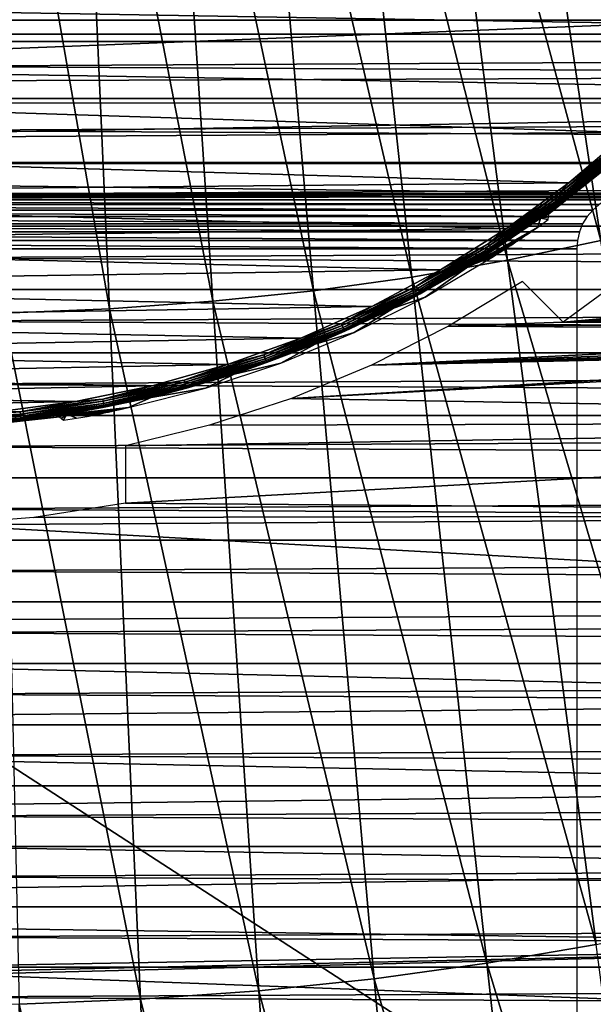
# Model space of a CAD drawing. Header units: millimetres. Extents: x -300 to 300, y -500 to 500.
# Tile 259 of 656: x 3 to 19, y -155 to -129. Entities that reach past the tile are written whole.
import ezdxf

# ---------------------------------------------------------------- set-up
doc = ezdxf.new("R2010")
doc.units = ezdxf.units.MM
doc.header["$LTSCALE"] = 81.481481
for name, color, linetype in [('19', 7, 'CONTINUOUS'), ('34', 7, 'CONTINUOUS'), ('42', 7, 'CONTINUOUS'), ('46', 7, 'CONTINUOUS'), ('5', 7, 'CONTINUOUS'), ('6', 7, 'CONTINUOUS'), ('63', 7, 'CONTINUOUS'), ('77', 7, 'CONTINUOUS')]:
    doc.layers.add(name, color=color, linetype=linetype)

msp = doc.modelspace()

# ---------------------------------------------------------------- linework, layer by layer
at = {"layer": '19', "color": 7, "linetype": 'CONTINUOUS'}
for points in [[(18.48, -115.49, 77.172), (24.008, -133.435, 77.138), (20.527, -114.876, 77.157), (18.48, -115.49, 77.172)], [(16.375, -116.029, 77.184), (21.613, -134.146, 77.156), (18.48, -115.49, 77.172), (16.375, -116.029, 77.184)], [(21.613, -134.146, 77.156), (24.008, -133.435, 77.138), (18.48, -115.49, 77.172), (21.613, -134.146, 77.156)], [(14.214, -116.495, 77.196), (19.152, -134.77, 77.173), (16.375, -116.029, 77.184), (14.214, -116.495, 77.196)], [(19.152, -134.77, 77.173), (21.613, -134.146, 77.156), (16.375, -116.029, 77.184), (19.152, -134.77, 77.173)], [(11.993, -116.887, 77.206), (16.623, -135.309, 77.188), (14.214, -116.495, 77.196), (11.993, -116.887, 77.206)], [(16.623, -135.309, 77.188), (19.152, -134.77, 77.173), (14.214, -116.495, 77.196), (16.623, -135.309, 77.188)], [(9.714, -117.206, 77.214), (14.026, -135.763, 77.201), (11.993, -116.887, 77.206), (9.714, -117.206, 77.214)], [(14.026, -135.763, 77.201), (16.623, -135.309, 77.188), (11.993, -116.887, 77.206), (14.026, -135.763, 77.201)], [(7.376, -117.454, 77.22), (11.361, -136.133, 77.212), (9.714, -117.206, 77.214), (7.376, -117.454, 77.22)], [(11.361, -136.133, 77.212), (14.026, -135.763, 77.201), (9.714, -117.206, 77.214), (11.361, -136.133, 77.212)], [(4.978, -117.63, 77.225), (8.626, -136.419, 77.221), (7.376, -117.454, 77.22), (4.978, -117.63, 77.225)], [(8.626, -136.419, 77.221), (11.361, -136.133, 77.212), (7.376, -117.454, 77.22), (8.626, -136.419, 77.221)], [(2.519, -117.735, 77.228), (5.821, -136.623, 77.227), (4.978, -117.63, 77.225), (2.519, -117.735, 77.228)], [(2.946, -136.745, 77.231), (5.821, -136.623, 77.227), (2.519, -117.735, 77.228), (2.946, -136.745, 77.231)], [(5.821, -136.623, 77.227), (8.626, -136.419, 77.221), (4.978, -117.63, 77.225), (5.821, -136.623, 77.227)], [(16.623, -135.309, 77.188), (21.927, -153.254, 77.125), (19.152, -134.77, 77.173), (16.623, -135.309, 77.188)], [(14.026, -135.763, 77.201), (19.031, -153.865, 77.144), (16.623, -135.309, 77.188), (14.026, -135.763, 77.201)], [(19.031, -153.865, 77.144), (21.927, -153.254, 77.125), (16.623, -135.309, 77.188), (19.031, -153.865, 77.144)], [(11.361, -136.133, 77.212), (16.058, -154.379, 77.161), (14.026, -135.763, 77.201), (11.361, -136.133, 77.212)], [(16.058, -154.379, 77.161), (19.031, -153.865, 77.144), (14.026, -135.763, 77.201), (16.058, -154.379, 77.161)], [(8.626, -136.419, 77.221), (13.006, -154.798, 77.175), (11.361, -136.133, 77.212), (8.626, -136.419, 77.221)], [(13.006, -154.798, 77.175), (16.058, -154.379, 77.161), (11.361, -136.133, 77.212), (13.006, -154.798, 77.175)], [(5.821, -136.623, 77.227), (9.875, -155.123, 77.186), (8.626, -136.419, 77.221), (5.821, -136.623, 77.227)], [(9.875, -155.123, 77.186), (13.006, -154.798, 77.175), (8.626, -136.419, 77.221), (9.875, -155.123, 77.186)], [(2.946, -136.745, 77.231), (6.664, -155.353, 77.194), (5.821, -136.623, 77.227), (2.946, -136.745, 77.231)], [(3.373, -155.491, 77.198), (6.664, -155.353, 77.194), (2.946, -136.745, 77.231), (3.373, -155.491, 77.198)], [(6.664, -155.353, 77.194), (9.875, -155.123, 77.186), (5.821, -136.623, 77.227), (6.664, -155.353, 77.194)], [(16.058, -154.379, 77.161), (21.435, -172.143, 77.054), (19.031, -153.865, 77.144), (16.058, -154.379, 77.161)], [(13.006, -154.798, 77.175), (18.086, -172.716, 77.074), (16.058, -154.379, 77.161), (13.006, -154.798, 77.175)], [(18.086, -172.716, 77.074), (21.435, -172.143, 77.054), (16.058, -154.379, 77.161), (18.086, -172.716, 77.074)], [(9.875, -155.123, 77.186), (14.649, -173.183, 77.091), (13.006, -154.798, 77.175), (9.875, -155.123, 77.186)], [(14.649, -173.183, 77.091), (18.086, -172.716, 77.074), (13.006, -154.798, 77.175), (14.649, -173.183, 77.091)], [(6.664, -155.353, 77.194), (11.122, -173.544, 77.105), (9.875, -155.123, 77.186), (6.664, -155.353, 77.194)], [(11.122, -173.544, 77.105), (14.649, -173.183, 77.091), (9.875, -155.123, 77.186), (11.122, -173.544, 77.105)], [(3.373, -155.491, 77.198), (7.506, -173.801, 77.114), (6.664, -155.353, 77.194), (3.373, -155.491, 77.198)], [(7.506, -173.801, 77.114), (11.122, -173.544, 77.105), (6.664, -155.353, 77.194), (7.506, -173.801, 77.114)], [(0, -155.537, 77.2), (3.799, -173.954, 77.12), (3.373, -155.491, 77.198), (0, -155.537, 77.2)], [(3.799, -173.954, 77.12), (7.506, -173.801, 77.114), (3.373, -155.491, 77.198), (3.799, -173.954, 77.12)]]:
    msp.add_3dface(points, dxfattribs=at)
at = {"layer": '34', "color": 7, "linetype": 'CONTINUOUS'}
for points in [[(49.963, -127.684, 501.493), (49.332, -129.373, 501.493), (-49.963, -127.684, 501.493), (49.963, -127.684, 501.493)], [(-49.963, -127.684, 501.493), (49.332, -129.373, 501.493), (-49.332, -129.373, 501.493), (-49.963, -127.684, 501.493)], [(49.332, -129.373, 501.493), (48.644, -131.042, 501.493), (-49.332, -129.373, 501.493), (49.332, -129.373, 501.493)], [(-49.332, -129.373, 501.493), (48.644, -131.042, 501.493), (-48.645, -131.039, 501.493), (-49.332, -129.373, 501.493)], [(-48.645, -131.039, 501.493), (48.644, -131.042, 501.493), (-47.901, -132.683, 501.493), (-48.645, -131.039, 501.493)], [(48.644, -131.042, 501.493), (47.897, -132.691, 501.493), (-47.901, -132.683, 501.493), (48.644, -131.042, 501.493)], [(47.897, -132.691, 501.493), (19.993, -133.5, 501.493), (-47.901, -132.683, 501.493), (47.897, -132.691, 501.493)], [(-47.901, -132.683, 501.493), (19.993, -133.5, 501.493), (-20.007, -133.5, 501.493), (-47.901, -132.683, 501.493)], [(19.993, -133.5, 501.493), (19.756, -133.52, 501.493), (-20.007, -133.5, 501.493), (19.993, -133.5, 501.493)], [(-20.007, -133.5, 501.493), (19.756, -133.52, 501.493), (-19.769, -133.518, 501.493), (-20.007, -133.5, 501.493)], [(-19.769, -133.518, 501.493), (19.756, -133.52, 501.493), (-19.535, -133.574, 501.493), (-19.769, -133.518, 501.493)], [(19.756, -133.52, 501.493), (19.526, -133.577, 501.493), (-19.535, -133.574, 501.493), (19.756, -133.52, 501.493)], [(-19.535, -133.574, 501.493), (19.526, -133.577, 501.493), (-19.311, -133.668, 501.493), (-19.535, -133.574, 501.493)], [(19.526, -133.577, 501.493), (19.308, -133.669, 501.493), (-19.311, -133.668, 501.493), (19.526, -133.577, 501.493)], [(19.308, -133.669, 501.493), (19.11, -133.792, 501.493), (-19.311, -133.668, 501.493), (19.308, -133.669, 501.493)], [(-19.311, -133.668, 501.493), (19.11, -133.792, 501.493), (-19.11, -133.792, 501.493), (-19.311, -133.668, 501.493)], [(19.11, -133.792, 501.493), (18.934, -133.945, 501.493), (-19.11, -133.792, 501.493), (19.11, -133.792, 501.493)], [(-19.11, -133.792, 501.493), (18.934, -133.945, 501.493), (-18.934, -133.945, 501.493), (-19.11, -133.792, 501.493)], [(18.934, -133.945, 501.493), (18.783, -134.124, 501.493), (-18.934, -133.945, 501.493), (18.934, -133.945, 501.493)], [(-18.934, -133.945, 501.493), (18.783, -134.124, 501.493), (-18.783, -134.124, 501.493), (-18.934, -133.945, 501.493)], [(18.783, -134.124, 501.493), (18.661, -134.323, 501.493), (-18.783, -134.124, 501.493), (18.783, -134.124, 501.493)], [(-18.783, -134.124, 501.493), (18.661, -134.323, 501.493), (-18.661, -134.323, 501.493), (-18.783, -134.124, 501.493)], [(18.661, -134.323, 501.493), (18.572, -134.54, 501.493), (-18.661, -134.323, 501.493), (18.661, -134.323, 501.493)], [(-18.661, -134.323, 501.493), (18.572, -134.54, 501.493), (-18.572, -134.54, 501.493), (-18.661, -134.323, 501.493)], [(18.572, -134.54, 501.493), (18.518, -134.767, 501.493), (-18.572, -134.54, 501.493), (18.572, -134.54, 501.493)], [(-18.572, -134.54, 501.493), (18.518, -134.767, 501.493), (-18.518, -134.767, 501.493), (-18.572, -134.54, 501.493)], [(18.518, -134.767, 501.493), (18.5, -135, 501.493), (-18.518, -134.767, 501.493), (18.518, -134.767, 501.493)], [(-18.518, -134.767, 501.493), (18.5, -135, 501.493), (-18.5, -135, 501.493), (-18.518, -134.767, 501.493)], [(18.5, -135, 501.493), (18.5, -158.967, 501.493), (-18.5, -135, 501.493), (18.5, -135, 501.493)], [(-18.5, -135, 501.493), (18.5, -158.967, 501.493), (-18.5, -158.967, 501.493), (-18.5, -135, 501.493)]]:
    msp.add_3dface(points, dxfattribs=at)
at = {"layer": '42', "color": 7, "linetype": 'CONTINUOUS'}
for points in [[(19.898, -131.844, 545.993), (18.291, -133.206, 545.993), (19.703, -132.109, 545.986), (19.898, -131.844, 545.993)], [(19.703, -132.109, 545.986), (18.291, -133.206, 545.993), (17.953, -133.552, 545.986), (19.703, -132.109, 545.986)], [(19.703, -132.109, 545.986), (17.953, -133.552, 545.986), (19.745, -132.155, 545.964), (19.703, -132.109, 545.986)], [(19.745, -132.155, 545.964), (17.953, -133.552, 545.986), (17.991, -133.602, 545.964), (19.745, -132.155, 545.964)], [(19.745, -132.155, 545.964), (17.991, -133.602, 545.964), (19.782, -132.198, 545.929), (19.745, -132.155, 545.964)], [(19.782, -132.198, 545.929), (17.991, -133.602, 545.964), (18.025, -133.647, 545.929), (19.782, -132.198, 545.929)], [(19.782, -132.198, 545.929), (18.025, -133.647, 545.929), (19.814, -132.233, 545.882), (19.782, -132.198, 545.929)], [(19.814, -132.233, 545.882), (18.025, -133.647, 545.929), (18.054, -133.685, 545.882), (19.814, -132.233, 545.882)], [(19.814, -132.233, 545.882), (18.054, -133.685, 545.882), (19.838, -132.26, 545.826), (19.814, -132.233, 545.882)], [(19.838, -132.26, 545.826), (18.054, -133.685, 545.882), (18.076, -133.713, 545.826), (19.838, -132.26, 545.826)], [(19.838, -132.26, 545.826), (18.076, -133.713, 545.826), (19.853, -132.277, 545.764), (19.838, -132.26, 545.826)], [(19.853, -132.277, 545.764), (18.076, -133.713, 545.826), (18.09, -133.731, 545.764), (19.853, -132.277, 545.764)], [(19.853, -132.277, 545.764), (18.09, -133.731, 545.764), (19.354, -132.723, 545.698), (19.853, -132.277, 545.764)], [(19.354, -132.723, 545.698), (18.09, -133.731, 545.764), (17.515, -134.169, 545.698), (19.354, -132.723, 545.698)], [(18.291, -133.206, 545.993), (16.592, -134.45, 545.993), (17.953, -133.552, 545.986), (18.291, -133.206, 545.993)], [(17.953, -133.552, 545.986), (16.592, -134.45, 545.993), (16.097, -134.857, 545.986), (17.953, -133.552, 545.986)], [(17.953, -133.552, 545.986), (16.097, -134.857, 545.986), (17.991, -133.602, 545.964), (17.953, -133.552, 545.986)], [(17.991, -133.602, 545.964), (16.097, -134.857, 545.986), (16.131, -134.91, 545.964), (17.991, -133.602, 545.964)], [(17.991, -133.602, 545.964), (16.131, -134.91, 545.964), (18.025, -133.647, 545.929), (17.991, -133.602, 545.964)], [(18.025, -133.647, 545.929), (16.131, -134.91, 545.964), (16.162, -134.957, 545.929), (18.025, -133.647, 545.929)], [(18.025, -133.647, 545.929), (16.162, -134.957, 545.929), (18.054, -133.685, 545.882), (18.025, -133.647, 545.929)], [(18.054, -133.685, 545.882), (16.162, -134.957, 545.929), (16.188, -134.997, 545.882), (18.054, -133.685, 545.882)], [(18.054, -133.685, 545.882), (16.188, -134.997, 545.882), (18.076, -133.713, 545.826), (18.054, -133.685, 545.882)], [(18.076, -133.713, 545.826), (16.188, -134.997, 545.882), (16.207, -135.027, 545.826), (18.076, -133.713, 545.826)], [(18.076, -133.713, 545.826), (16.207, -135.027, 545.826), (18.09, -133.731, 545.764), (18.076, -133.713, 545.826)], [(18.09, -133.731, 545.764), (16.207, -135.027, 545.826), (16.22, -135.046, 545.764), (18.09, -133.731, 545.764)], [(18.09, -133.731, 545.764), (16.22, -135.046, 545.764), (17.515, -134.169, 545.698), (18.09, -133.731, 545.764)], [(17.515, -134.169, 545.698), (16.22, -135.046, 545.764), (15.569, -135.466, 545.698), (17.515, -134.169, 545.698)], [(16.592, -134.45, 545.993), (14.807, -135.57, 545.993), (16.097, -134.857, 545.986), (16.592, -134.45, 545.993)], [(16.097, -134.857, 545.986), (14.807, -135.57, 545.993), (14.147, -136.016, 545.986), (16.097, -134.857, 545.986)], [(16.097, -134.857, 545.986), (14.147, -136.016, 545.986), (16.131, -134.91, 545.964), (16.097, -134.857, 545.986)], [(16.131, -134.91, 545.964), (14.147, -136.016, 545.986), (14.177, -136.072, 545.964), (16.131, -134.91, 545.964)], [(16.131, -134.91, 545.964), (14.177, -136.072, 545.964), (16.162, -134.957, 545.929), (16.131, -134.91, 545.964)], [(16.162, -134.957, 545.929), (14.177, -136.072, 545.964), (14.204, -136.121, 545.929), (16.162, -134.957, 545.929)], [(16.162, -134.957, 545.929), (14.204, -136.121, 545.929), (16.188, -134.997, 545.882), (16.162, -134.957, 545.929)], [(16.188, -134.997, 545.882), (14.204, -136.121, 545.929), (14.227, -136.163, 545.882), (16.188, -134.997, 545.882)], [(16.188, -134.997, 545.882), (14.227, -136.163, 545.882), (16.207, -135.027, 545.826), (16.188, -134.997, 545.882)], [(16.207, -135.027, 545.826), (14.227, -136.163, 545.882), (14.244, -136.194, 545.826), (16.207, -135.027, 545.826)], [(16.207, -135.027, 545.826), (14.244, -136.194, 545.826), (16.22, -135.046, 545.764), (16.207, -135.027, 545.826)], [(16.22, -135.046, 545.764), (14.244, -136.194, 545.826), (14.255, -136.214, 545.764), (16.22, -135.046, 545.764)], [(16.22, -135.046, 545.764), (14.255, -136.214, 545.764), (15.569, -135.466, 545.698), (16.22, -135.046, 545.764)], [(14.807, -135.57, 545.993), (12.945, -136.562, 545.993), (14.147, -136.016, 545.986), (14.807, -135.57, 545.993)], [(15.569, -135.466, 545.698), (14.255, -136.214, 545.764), (13.527, -136.607, 545.698), (15.569, -135.466, 545.698)], [(14.147, -136.016, 545.986), (12.945, -136.562, 545.993), (12.114, -137.023, 545.986), (14.147, -136.016, 545.986)], [(14.147, -136.016, 545.986), (12.114, -137.023, 545.986), (14.177, -136.072, 545.964), (14.147, -136.016, 545.986)], [(14.177, -136.072, 545.964), (12.114, -137.023, 545.986), (12.14, -137.08, 545.964), (14.177, -136.072, 545.964)], [(14.177, -136.072, 545.964), (12.14, -137.08, 545.964), (14.204, -136.121, 545.929), (14.177, -136.072, 545.964)], [(14.204, -136.121, 545.929), (12.14, -137.08, 545.964), (12.163, -137.132, 545.929), (14.204, -136.121, 545.929)], [(14.204, -136.121, 545.929), (12.163, -137.132, 545.929), (14.227, -136.163, 545.882), (14.204, -136.121, 545.929)], [(14.227, -136.163, 545.882), (12.163, -137.132, 545.929), (12.182, -137.175, 545.882), (14.227, -136.163, 545.882)], [(14.227, -136.163, 545.882), (12.182, -137.175, 545.882), (14.244, -136.194, 545.826), (14.227, -136.163, 545.882)], [(14.244, -136.194, 545.826), (12.182, -137.175, 545.882), (12.197, -137.208, 545.826), (14.244, -136.194, 545.826)], [(14.244, -136.194, 545.826), (12.197, -137.208, 545.826), (14.255, -136.214, 545.764), (14.244, -136.194, 545.826)], [(14.255, -136.214, 545.764), (12.197, -137.208, 545.826), (12.206, -137.229, 545.764), (14.255, -136.214, 545.764)], [(14.255, -136.214, 545.764), (12.206, -137.229, 545.764), (13.527, -136.607, 545.698), (14.255, -136.214, 545.764)], [(12.945, -136.562, 545.993), (11.013, -137.419, 545.993), (12.114, -137.023, 545.986), (12.945, -136.562, 545.993)], [(13.527, -136.607, 545.698), (12.206, -137.229, 545.764), (11.402, -137.585, 545.698), (13.527, -136.607, 545.698)], [(12.114, -137.023, 545.986), (11.013, -137.419, 545.993), (10.01, -137.871, 545.986), (12.114, -137.023, 545.986)], [(12.114, -137.023, 545.986), (10.01, -137.871, 545.986), (12.14, -137.08, 545.964), (12.114, -137.023, 545.986)], [(12.14, -137.08, 545.964), (10.01, -137.871, 545.986), (10.031, -137.93, 545.964), (12.14, -137.08, 545.964)], [(12.14, -137.08, 545.964), (10.031, -137.93, 545.964), (12.163, -137.132, 545.929), (12.14, -137.08, 545.964)], [(12.163, -137.132, 545.929), (10.031, -137.93, 545.964), (10.05, -137.983, 545.929), (12.163, -137.132, 545.929)], [(12.163, -137.132, 545.929), (10.05, -137.983, 545.929), (12.182, -137.175, 545.882), (12.163, -137.132, 545.929)], [(12.182, -137.175, 545.882), (10.05, -137.983, 545.929), (10.066, -138.028, 545.882), (12.182, -137.175, 545.882)], [(12.182, -137.175, 545.882), (10.066, -138.028, 545.882), (12.197, -137.208, 545.826), (12.182, -137.175, 545.882)], [(12.197, -137.208, 545.826), (10.066, -138.028, 545.882), (10.079, -138.062, 545.826), (12.197, -137.208, 545.826)], [(12.197, -137.208, 545.826), (10.079, -138.062, 545.826), (12.206, -137.229, 545.764), (12.197, -137.208, 545.826)], [(12.206, -137.229, 545.764), (10.079, -138.062, 545.826), (10.086, -138.083, 545.764), (12.206, -137.229, 545.764)], [(12.206, -137.229, 545.764), (10.086, -138.083, 545.764), (11.402, -137.585, 545.698), (12.206, -137.229, 545.764)], [(11.013, -137.419, 545.993), (9.022, -138.137, 545.993), (10.01, -137.871, 545.986), (11.013, -137.419, 545.993)], [(11.402, -137.585, 545.698), (10.086, -138.083, 545.764), (9.207, -138.393, 545.698), (11.402, -137.585, 545.698)], [(10.01, -137.871, 545.986), (9.022, -138.137, 545.993), (7.847, -138.556, 545.986), (10.01, -137.871, 545.986)], [(10.01, -137.871, 545.986), (7.847, -138.556, 545.986), (10.031, -137.93, 545.964), (10.01, -137.871, 545.986)], [(10.031, -137.93, 545.964), (7.847, -138.556, 545.986), (7.864, -138.616, 545.964), (10.031, -137.93, 545.964)], [(10.031, -137.93, 545.964), (7.864, -138.616, 545.964), (10.05, -137.983, 545.929), (10.031, -137.93, 545.964)], [(10.05, -137.983, 545.929), (7.864, -138.616, 545.964), (7.879, -138.671, 545.929), (10.05, -137.983, 545.929)], [(10.05, -137.983, 545.929), (7.879, -138.671, 545.929), (10.066, -138.028, 545.882), (10.05, -137.983, 545.929)], [(10.066, -138.028, 545.882), (7.879, -138.671, 545.929), (7.891, -138.716, 545.882), (10.066, -138.028, 545.882)], [(10.066, -138.028, 545.882), (7.891, -138.716, 545.882), (10.079, -138.062, 545.826), (10.066, -138.028, 545.882)], [(10.079, -138.062, 545.826), (7.891, -138.716, 545.882), (7.901, -138.751, 545.826), (10.079, -138.062, 545.826)], [(10.079, -138.062, 545.826), (7.901, -138.751, 545.826), (10.086, -138.083, 545.764), (10.079, -138.062, 545.826)], [(10.086, -138.083, 545.764), (7.901, -138.751, 545.826), (7.907, -138.773, 545.764), (10.086, -138.083, 545.764)], [(10.086, -138.083, 545.764), (7.907, -138.773, 545.764), (9.207, -138.393, 545.698), (10.086, -138.083, 545.764)], [(9.022, -138.137, 545.993), (6.979, -138.712, 545.993), (7.847, -138.556, 545.986), (9.022, -138.137, 545.993)], [(7.847, -138.556, 545.986), (6.979, -138.712, 545.993), (5.638, -139.072, 545.986), (7.847, -138.556, 545.986)], [(7.847, -138.556, 545.986), (5.638, -139.072, 545.986), (7.864, -138.616, 545.964), (7.847, -138.556, 545.986)], [(7.864, -138.616, 545.964), (5.638, -139.072, 545.986), (5.65, -139.134, 545.964), (7.864, -138.616, 545.964)], [(7.864, -138.616, 545.964), (5.65, -139.134, 545.964), (7.879, -138.671, 545.929), (7.864, -138.616, 545.964)], [(9.207, -138.393, 545.698), (7.907, -138.773, 545.764), (6.955, -139.026, 545.698), (9.207, -138.393, 545.698)], [(6.979, -138.712, 545.993), (4.895, -139.14, 545.993), (5.638, -139.072, 545.986), (6.979, -138.712, 545.993)], [(7.879, -138.671, 545.929), (5.65, -139.134, 545.964), (5.661, -139.19, 545.929), (7.879, -138.671, 545.929)], [(7.879, -138.671, 545.929), (5.661, -139.19, 545.929), (7.891, -138.716, 545.882), (7.879, -138.671, 545.929)], [(7.891, -138.716, 545.882), (5.661, -139.19, 545.929), (5.67, -139.236, 545.882), (7.891, -138.716, 545.882)], [(7.891, -138.716, 545.882), (5.67, -139.236, 545.882), (7.901, -138.751, 545.826), (7.891, -138.716, 545.882)], [(7.901, -138.751, 545.826), (5.67, -139.236, 545.882), (5.677, -139.271, 545.826), (7.901, -138.751, 545.826)], [(7.901, -138.751, 545.826), (5.677, -139.271, 545.826), (7.907, -138.773, 545.764), (7.901, -138.751, 545.826)], [(7.907, -138.773, 545.764), (5.677, -139.271, 545.826), (5.681, -139.294, 545.764), (7.907, -138.773, 545.764)], [(7.907, -138.773, 545.764), (5.681, -139.294, 545.764), (6.955, -139.026, 545.698), (7.907, -138.773, 545.764)], [(4.895, -139.14, 545.993), (2.778, -139.417, 545.993), (3.396, -139.419, 545.986), (4.895, -139.14, 545.993)], [(5.638, -139.072, 545.986), (4.895, -139.14, 545.993), (3.396, -139.419, 545.986), (5.638, -139.072, 545.986)], [(5.638, -139.072, 545.986), (3.396, -139.419, 545.986), (5.65, -139.134, 545.964), (5.638, -139.072, 545.986)], [(5.65, -139.134, 545.964), (3.396, -139.419, 545.986), (3.403, -139.481, 545.964), (5.65, -139.134, 545.964)], [(5.65, -139.134, 545.964), (3.403, -139.481, 545.964), (5.661, -139.19, 545.929), (5.65, -139.134, 545.964)], [(6.955, -139.026, 545.698), (5.681, -139.294, 545.764), (4.66, -139.482, 545.698), (6.955, -139.026, 545.698)], [(3.396, -139.419, 545.986), (2.778, -139.417, 545.993), (1.134, -139.592, 545.986), (3.396, -139.419, 545.986)], [(3.396, -139.419, 545.986), (1.134, -139.592, 545.986), (3.403, -139.481, 545.964), (3.396, -139.419, 545.986)], [(5.661, -139.19, 545.929), (3.403, -139.481, 545.964), (3.41, -139.537, 545.929), (5.661, -139.19, 545.929)], [(5.661, -139.19, 545.929), (3.41, -139.537, 545.929), (5.67, -139.236, 545.882), (5.661, -139.19, 545.929)], [(5.67, -139.236, 545.882), (3.41, -139.537, 545.929), (3.415, -139.584, 545.882), (5.67, -139.236, 545.882)], [(5.67, -139.236, 545.882), (3.415, -139.584, 545.882), (5.677, -139.271, 545.826), (5.67, -139.236, 545.882)], [(5.677, -139.271, 545.826), (3.415, -139.584, 545.882), (3.419, -139.62, 545.826), (5.677, -139.271, 545.826)], [(5.677, -139.271, 545.826), (3.419, -139.62, 545.826), (5.681, -139.294, 545.764), (5.677, -139.271, 545.826)], [(5.681, -139.294, 545.764), (3.419, -139.62, 545.826), (3.422, -139.643, 545.764), (5.681, -139.294, 545.764)], [(5.681, -139.294, 545.764), (3.422, -139.643, 545.764), (4.66, -139.482, 545.698), (5.681, -139.294, 545.764)], [(3.403, -139.481, 545.964), (1.134, -139.592, 545.986), (1.137, -139.655, 545.964), (3.403, -139.481, 545.964)], [(3.403, -139.481, 545.964), (1.137, -139.655, 545.964), (3.41, -139.537, 545.929), (3.403, -139.481, 545.964)], [(3.41, -139.537, 545.929), (1.137, -139.655, 545.964), (1.139, -139.712, 545.929), (3.41, -139.537, 545.929)], [(3.41, -139.537, 545.929), (1.139, -139.712, 545.929), (3.415, -139.584, 545.882), (3.41, -139.537, 545.929)], [(3.415, -139.584, 545.882), (1.139, -139.712, 545.929), (1.141, -139.759, 545.882), (3.415, -139.584, 545.882)], [(3.415, -139.584, 545.882), (1.141, -139.759, 545.882), (3.419, -139.62, 545.826), (3.415, -139.584, 545.882)], [(3.419, -139.62, 545.826), (1.141, -139.759, 545.882), (1.142, -139.795, 545.826), (3.419, -139.62, 545.826)], [(3.419, -139.62, 545.826), (1.142, -139.795, 545.826), (3.422, -139.643, 545.764), (3.419, -139.62, 545.826)], [(3.422, -139.643, 545.764), (1.142, -139.795, 545.826), (1.143, -139.818, 545.764), (3.422, -139.643, 545.764)], [(3.422, -139.643, 545.764), (1.143, -139.818, 545.764), (2.337, -139.756, 545.698), (3.422, -139.643, 545.764)], [(4.66, -139.482, 545.698), (3.422, -139.643, 545.764), (2.337, -139.756, 545.698), (4.66, -139.482, 545.698)]]:
    msp.add_3dface(points, dxfattribs=at)
at = {"layer": '46', "color": 7, "linetype": 'CONTINUOUS'}
for points in [[(19.354, -132.723, 545.698), (17.515, -134.169, 545.698), (17.742, -134.051, 543.502), (19.354, -132.723, 545.698)], [(19.492, -132.655, 543.502), (19.354, -132.723, 545.698), (17.742, -134.051, 543.502), (19.492, -132.655, 543.502)], [(17.742, -134.051, 543.502), (17.515, -134.169, 545.698), (17.735, -134.126, 540.247), (17.742, -134.051, 543.502)], [(17.515, -134.169, 545.698), (15.569, -135.466, 545.698), (17.442, -134.408, 536.993), (17.515, -134.169, 545.698)], [(17.729, -134.201, 536.993), (17.515, -134.169, 545.698), (17.442, -134.408, 536.993), (17.729, -134.201, 536.993)], [(17.735, -134.126, 540.247), (17.515, -134.169, 545.698), (17.729, -134.201, 536.993), (17.735, -134.126, 540.247)], [(17.442, -134.408, 536.993), (15.569, -135.466, 545.698), (17.153, -134.612, 536.993), (17.442, -134.408, 536.993)], [(17.153, -134.612, 536.993), (15.569, -135.466, 545.698), (17.15, -134.614, 536.992), (17.153, -134.612, 536.993)], [(17.15, -134.614, 536.992), (15.569, -135.466, 545.698), (17.147, -134.616, 536.991), (17.15, -134.614, 536.992)], [(17.147, -134.616, 536.991), (15.569, -135.466, 545.698), (17.132, -134.627, 537.029), (17.147, -134.616, 536.991)], [(17.132, -134.627, 537.029), (15.569, -135.466, 545.698), (17.115, -134.638, 537.066), (17.132, -134.627, 537.029)], [(17.115, -134.638, 537.066), (15.569, -135.466, 545.698), (17.096, -134.649, 537.103), (17.115, -134.638, 537.066)], [(17.096, -134.649, 537.103), (15.569, -135.466, 545.698), (17.077, -134.662, 537.14), (17.096, -134.649, 537.103)], [(17.077, -134.662, 537.14), (15.569, -135.466, 545.698), (17.056, -134.676, 537.177), (17.077, -134.662, 537.14)], [(17.056, -134.676, 537.177), (15.569, -135.466, 545.698), (17.033, -134.691, 537.214), (17.056, -134.676, 537.177)], [(17.033, -134.691, 537.214), (15.569, -135.466, 545.698), (17.009, -134.707, 537.252), (17.033, -134.691, 537.214)], [(17.009, -134.707, 537.252), (15.569, -135.466, 545.698), (16.982, -134.724, 537.29), (17.009, -134.707, 537.252)], [(16.982, -134.724, 537.29), (15.569, -135.466, 545.698), (16.954, -134.743, 537.328), (16.982, -134.724, 537.29)], [(16.954, -134.743, 537.328), (15.569, -135.466, 545.698), (16.923, -134.763, 537.367), (16.954, -134.743, 537.328)], [(16.923, -134.763, 537.367), (15.569, -135.466, 545.698), (16.889, -134.786, 537.407), (16.923, -134.763, 537.367)], [(16.889, -134.786, 537.407), (15.569, -135.466, 545.698), (16.852, -134.81, 537.449), (16.889, -134.786, 537.407)], [(16.852, -134.81, 537.449), (15.569, -135.466, 545.698), (16.811, -134.837, 537.492), (16.852, -134.81, 537.449)], [(16.811, -134.837, 537.492), (15.569, -135.466, 545.698), (16.765, -134.867, 537.538), (16.811, -134.837, 537.492)], [(16.765, -134.867, 537.538), (15.569, -135.466, 545.698), (16.711, -134.903, 537.588), (16.765, -134.867, 537.538)], [(16.711, -134.903, 537.588), (15.569, -135.466, 545.698), (16.656, -134.938, 537.636), (16.711, -134.903, 537.588)], [(16.656, -134.938, 537.636), (15.569, -135.466, 545.698), (16.601, -134.974, 537.683), (16.656, -134.938, 537.636)], [(16.601, -134.974, 537.683), (15.569, -135.466, 545.698), (16.55, -135.007, 537.725), (16.601, -134.974, 537.683)], [(16.55, -135.007, 537.725), (15.569, -135.466, 545.698), (16.5, -135.039, 537.764), (16.55, -135.007, 537.725)], [(16.5, -135.039, 537.764), (15.569, -135.466, 545.698), (16.455, -135.067, 537.8), (16.5, -135.039, 537.764)], [(16.455, -135.067, 537.8), (15.569, -135.466, 545.698), (16.414, -135.094, 537.833), (16.455, -135.067, 537.8)], [(16.414, -135.094, 537.833), (15.569, -135.466, 545.698), (16.374, -135.119, 537.865), (16.414, -135.094, 537.833)], [(16.374, -135.119, 537.865), (15.569, -135.466, 545.698), (16.34, -135.141, 537.892), (16.374, -135.119, 537.865)], [(16.34, -135.141, 537.892), (15.569, -135.466, 545.698), (16.307, -135.162, 537.919), (16.34, -135.141, 537.892)], [(16.24, -135.204, 537.975), (15.569, -135.466, 545.698), (14.388, -136.305, 537.975), (16.24, -135.204, 537.975)], [(16.307, -135.162, 537.919), (15.569, -135.466, 545.698), (16.273, -135.183, 537.947), (16.307, -135.162, 537.919)], [(16.273, -135.183, 537.947), (15.569, -135.466, 545.698), (16.24, -135.204, 537.975), (16.273, -135.183, 537.947)], [(15.569, -135.466, 545.698), (13.527, -136.607, 545.698), (14.388, -136.305, 537.975), (15.569, -135.466, 545.698)], [(14.388, -136.305, 537.975), (13.527, -136.607, 545.698), (12.462, -137.27, 537.975), (14.388, -136.305, 537.975)], [(13.527, -136.607, 545.698), (11.402, -137.585, 545.698), (12.462, -137.27, 537.975), (13.527, -136.607, 545.698)], [(12.462, -137.27, 537.975), (11.402, -137.585, 545.698), (10.471, -138.095, 537.975), (12.462, -137.27, 537.975)], [(11.402, -137.585, 545.698), (9.207, -138.393, 545.698), (10.471, -138.095, 537.975), (11.402, -137.585, 545.698)], [(10.471, -138.095, 537.975), (9.207, -138.393, 545.698), (8.427, -138.774, 537.975), (10.471, -138.095, 537.975)], [(9.207, -138.393, 545.698), (6.955, -139.026, 545.698), (8.427, -138.774, 537.975), (9.207, -138.393, 545.698)], [(8.427, -138.774, 537.975), (6.955, -139.026, 545.698), (6.339, -139.305, 537.975), (8.427, -138.774, 537.975)], [(6.955, -139.026, 545.698), (4.66, -139.482, 545.698), (6.339, -139.305, 537.975), (6.955, -139.026, 545.698)], [(6.339, -139.305, 537.975), (4.66, -139.482, 545.698), (6.301, -139.314, 537.948), (6.339, -139.305, 537.975)], [(6.301, -139.314, 537.948), (4.66, -139.482, 545.698), (6.256, -139.324, 537.916), (6.301, -139.314, 537.948)], [(6.256, -139.324, 537.916), (4.66, -139.482, 545.698), (6.196, -139.337, 537.874), (6.256, -139.324, 537.916)], [(6.196, -139.337, 537.874), (4.66, -139.482, 545.698), (6.114, -139.356, 537.817), (6.196, -139.337, 537.874)], [(6.114, -139.356, 537.817), (4.66, -139.482, 545.698), (6.02, -139.376, 537.751), (6.114, -139.356, 537.817)], [(6.02, -139.376, 537.751), (4.66, -139.482, 545.698), (5.938, -139.394, 537.694), (6.02, -139.376, 537.751)], [(5.938, -139.394, 537.694), (4.66, -139.482, 545.698), (5.875, -139.407, 537.65), (5.938, -139.394, 537.694)], [(5.875, -139.407, 537.65), (4.66, -139.482, 545.698), (5.831, -139.417, 537.617), (5.875, -139.407, 537.65)], [(5.831, -139.417, 537.617), (4.66, -139.482, 545.698), (5.796, -139.424, 537.591), (5.831, -139.417, 537.617)], [(5.796, -139.424, 537.591), (4.66, -139.482, 545.698), (5.767, -139.43, 537.568), (5.796, -139.424, 537.591)], [(4.461, -139.552, 543.502), (2.337, -139.756, 545.698), (2.237, -139.803, 543.502), (4.461, -139.552, 543.502)], [(4.66, -139.482, 545.698), (2.337, -139.756, 545.698), (4.461, -139.552, 543.502), (4.66, -139.482, 545.698)], [(4.519, -139.6, 540.247), (4.66, -139.482, 545.698), (4.461, -139.552, 543.502), (4.519, -139.6, 540.247)], [(4.576, -139.649, 536.993), (4.66, -139.482, 545.698), (4.519, -139.6, 540.247), (4.576, -139.649, 536.993)], [(4.926, -139.593, 536.993), (4.66, -139.482, 545.698), (4.576, -139.649, 536.993), (4.926, -139.593, 536.993)], [(5.767, -139.43, 537.568), (4.66, -139.482, 545.698), (5.723, -139.439, 537.532), (5.767, -139.43, 537.568)], [(5.723, -139.439, 537.532), (4.66, -139.482, 545.698), (5.673, -139.45, 537.489), (5.723, -139.439, 537.532)], [(5.673, -139.45, 537.489), (4.66, -139.482, 545.698), (5.626, -139.46, 537.447), (5.673, -139.45, 537.489)], [(5.626, -139.46, 537.447), (4.66, -139.482, 545.698), (5.58, -139.469, 537.404), (5.626, -139.46, 537.447)], [(5.58, -139.469, 537.404), (4.66, -139.482, 545.698), (5.533, -139.479, 537.355), (5.58, -139.469, 537.404)], [(5.533, -139.479, 537.355), (4.66, -139.482, 545.698), (5.491, -139.488, 537.309), (5.533, -139.479, 537.355)], [(5.491, -139.488, 537.309), (4.66, -139.482, 545.698), (5.455, -139.495, 537.266), (5.491, -139.488, 537.309)], [(5.455, -139.495, 537.266), (4.66, -139.482, 545.698), (5.42, -139.502, 537.221), (5.455, -139.495, 537.266)], [(5.42, -139.502, 537.221), (4.66, -139.482, 545.698), (5.387, -139.509, 537.174), (5.42, -139.502, 537.221)], [(5.387, -139.509, 537.174), (4.66, -139.482, 545.698), (5.355, -139.516, 537.126), (5.387, -139.509, 537.174)], [(5.355, -139.516, 537.126), (4.66, -139.482, 545.698), (5.327, -139.522, 537.079), (5.355, -139.516, 537.126)], [(5.327, -139.522, 537.079), (4.66, -139.482, 545.698), (5.303, -139.527, 537.034), (5.327, -139.522, 537.079)], [(5.303, -139.527, 537.034), (4.66, -139.482, 545.698), (5.281, -139.531, 536.991), (5.303, -139.527, 537.034)], [(5.281, -139.531, 536.991), (4.66, -139.482, 545.698), (5.278, -139.532, 536.992), (5.281, -139.531, 536.991)], [(5.278, -139.532, 536.992), (4.66, -139.482, 545.698), (5.274, -139.533, 536.993), (5.278, -139.532, 536.992)], [(5.274, -139.533, 536.993), (4.66, -139.482, 545.698), (4.926, -139.593, 536.993), (5.274, -139.533, 536.993)]]:
    msp.add_3dface(points, dxfattribs=at)
at = {"layer": '5', "color": 7, "linetype": 'CONTINUOUS'}
for points in [[(161.278, -127.414, 11), (161.217, -129.17, 11), (-161.278, -127.414, 11), (161.278, -127.414, 11)], [(161.217, -129.17, 11), (-161.217, -129.171, 11), (-161.278, -127.414, 11), (161.217, -129.17, 11)], [(161.217, -129.17, 11), (161.154, -130.917, 11), (-161.217, -129.171, 11), (161.217, -129.17, 11)], [(161.154, -130.917, 11), (-161.154, -130.918, 11), (-161.217, -129.171, 11), (161.154, -130.917, 11)], [(161.154, -130.917, 11), (161.09, -132.655, 11), (-161.154, -130.918, 11), (161.154, -130.917, 11)], [(161.09, -132.655, 11), (-161.09, -132.655, 11), (-161.154, -130.918, 11), (161.09, -132.655, 11)], [(161.09, -132.655, 11), (161.026, -134.384, 11), (-161.09, -132.655, 11), (161.09, -132.655, 11)], [(161.026, -134.384, 11), (-161.026, -134.384, 11), (-161.09, -132.655, 11), (161.026, -134.384, 11)], [(161.026, -134.384, 11), (160.96, -136.104, 11), (-161.026, -134.384, 11), (161.026, -134.384, 11)], [(160.96, -136.104, 11), (-160.96, -136.104, 11), (-161.026, -134.384, 11), (160.96, -136.104, 11)], [(160.96, -136.104, 11), (160.893, -137.815, 11), (-160.96, -136.104, 11), (160.96, -136.104, 11)], [(160.893, -137.815, 11), (-160.893, -137.815, 11), (-160.96, -136.104, 11), (160.893, -137.815, 11)], [(160.893, -137.815, 11), (160.825, -139.517, 11), (-160.893, -137.815, 11), (160.893, -137.815, 11)], [(160.825, -139.517, 11), (-160.825, -139.518, 11), (-160.893, -137.815, 11), (160.825, -139.517, 11)], [(160.825, -139.517, 11), (160.756, -141.212, 11), (-160.825, -139.518, 11), (160.825, -139.517, 11)], [(160.756, -141.212, 11), (-160.756, -141.212, 11), (-160.825, -139.518, 11), (160.756, -141.212, 11)], [(160.756, -141.212, 11), (160.686, -142.898, 11), (-160.756, -141.212, 11), (160.756, -141.212, 11)], [(160.686, -142.898, 11), (-160.686, -142.898, 11), (-160.756, -141.212, 11), (160.686, -142.898, 11)], [(160.686, -142.898, 11), (160.614, -144.576, 11), (-160.686, -142.898, 11), (160.686, -142.898, 11)], [(160.614, -144.576, 11), (-160.614, -144.576, 11), (-160.686, -142.898, 11), (160.614, -144.576, 11)], [(160.614, -144.576, 11), (160.542, -146.246, 11), (-160.614, -144.576, 11), (160.614, -144.576, 11)], [(160.542, -146.246, 11), (-160.542, -146.246, 11), (-160.614, -144.576, 11), (160.542, -146.246, 11)], [(160.542, -146.246, 11), (160.469, -147.908, 11), (-160.542, -146.246, 11), (160.542, -146.246, 11)], [(160.469, -147.908, 11), (-160.469, -147.909, 11), (-160.542, -146.246, 11), (160.469, -147.908, 11)], [(160.469, -147.908, 11), (160.395, -149.563, 11), (-160.469, -147.909, 11), (160.469, -147.908, 11)], [(160.395, -149.563, 11), (-160.395, -149.564, 11), (-160.469, -147.909, 11), (160.395, -149.563, 11)], [(160.395, -149.563, 11), (160.319, -151.211, 11), (-160.395, -149.564, 11), (160.395, -149.563, 11)], [(160.319, -151.211, 11), (-160.319, -151.211, 11), (-160.395, -149.564, 11), (160.319, -151.211, 11)], [(160.319, -151.211, 11), (160.243, -152.851, 11), (-160.319, -151.211, 11), (160.319, -151.211, 11)], [(160.243, -152.851, 11), (-160.243, -152.851, 11), (-160.319, -151.211, 11), (160.243, -152.851, 11)], [(160.243, -152.851, 11), (160.165, -154.484, 11), (-160.243, -152.851, 11), (160.243, -152.851, 11)], [(160.165, -154.484, 11), (-160.165, -154.484, 11), (-160.243, -152.851, 11), (160.165, -154.484, 11)], [(160.165, -154.484, 11), (160.086, -156.11, 11), (-160.165, -154.484, 11), (160.165, -154.484, 11)], [(160.086, -156.11, 11), (-160.086, -156.11, 11), (-160.165, -154.484, 11), (160.086, -156.11, 11)]]:
    msp.add_3dface(points, dxfattribs=at)
at = {"layer": '6', "color": 7, "linetype": 'CONTINUOUS'}
for points in [[(161.278, -127.414, 16), (-161.278, -127.414, 16), (-161.217, -129.17, 16), (161.278, -127.414, 16)], [(161.217, -129.171, 16), (161.278, -127.414, 16), (-161.217, -129.17, 16), (161.217, -129.171, 16)], [(161.217, -129.171, 16), (-161.217, -129.17, 16), (-161.154, -130.917, 16), (161.217, -129.171, 16)], [(161.154, -130.918, 16), (161.217, -129.171, 16), (-161.154, -130.917, 16), (161.154, -130.918, 16)], [(161.154, -130.918, 16), (-161.154, -130.917, 16), (-161.09, -132.655, 16), (161.154, -130.918, 16)], [(161.09, -132.655, 16), (161.154, -130.918, 16), (-161.09, -132.655, 16), (161.09, -132.655, 16)], [(161.09, -132.655, 16), (-161.09, -132.655, 16), (-161.026, -134.384, 16), (161.09, -132.655, 16)], [(161.026, -134.384, 16), (161.09, -132.655, 16), (-161.026, -134.384, 16), (161.026, -134.384, 16)], [(161.026, -134.384, 16), (-161.026, -134.384, 16), (-160.96, -136.104, 16), (161.026, -134.384, 16)], [(160.96, -136.104, 16), (161.026, -134.384, 16), (-160.96, -136.104, 16), (160.96, -136.104, 16)], [(160.96, -136.104, 16), (-160.96, -136.104, 16), (-160.893, -137.815, 16), (160.96, -136.104, 16)], [(160.893, -137.815, 16), (160.96, -136.104, 16), (-160.893, -137.815, 16), (160.893, -137.815, 16)], [(160.893, -137.815, 16), (-160.893, -137.815, 16), (-160.825, -139.517, 16), (160.893, -137.815, 16)], [(160.825, -139.518, 16), (160.893, -137.815, 16), (-160.825, -139.517, 16), (160.825, -139.518, 16)], [(160.825, -139.518, 16), (-160.825, -139.517, 16), (-160.756, -141.212, 16), (160.825, -139.518, 16)], [(160.756, -141.212, 16), (160.825, -139.518, 16), (-160.756, -141.212, 16), (160.756, -141.212, 16)], [(160.756, -141.212, 16), (-160.756, -141.212, 16), (-160.686, -142.898, 16), (160.756, -141.212, 16)], [(160.686, -142.898, 16), (160.756, -141.212, 16), (-160.686, -142.898, 16), (160.686, -142.898, 16)], [(160.686, -142.898, 16), (-160.686, -142.898, 16), (-160.614, -144.576, 16), (160.686, -142.898, 16)], [(160.614, -144.576, 16), (160.686, -142.898, 16), (-160.614, -144.576, 16), (160.614, -144.576, 16)], [(160.614, -144.576, 16), (-160.614, -144.576, 16), (-160.542, -146.246, 16), (160.614, -144.576, 16)], [(160.542, -146.246, 16), (160.614, -144.576, 16), (-160.542, -146.246, 16), (160.542, -146.246, 16)], [(160.542, -146.246, 16), (-160.542, -146.246, 16), (-160.469, -147.908, 16), (160.542, -146.246, 16)], [(160.469, -147.909, 16), (160.542, -146.246, 16), (-160.469, -147.908, 16), (160.469, -147.909, 16)], [(160.469, -147.909, 16), (-160.469, -147.908, 16), (-160.395, -149.563, 16), (160.469, -147.909, 16)], [(160.395, -149.564, 16), (160.469, -147.909, 16), (-160.395, -149.563, 16), (160.395, -149.564, 16)], [(160.395, -149.564, 16), (-160.395, -149.563, 16), (-160.319, -151.211, 16), (160.395, -149.564, 16)], [(160.319, -151.211, 16), (160.395, -149.564, 16), (-160.319, -151.211, 16), (160.319, -151.211, 16)], [(160.319, -151.211, 16), (-160.319, -151.211, 16), (-160.243, -152.851, 16), (160.319, -151.211, 16)], [(160.243, -152.851, 16), (160.319, -151.211, 16), (-160.243, -152.851, 16), (160.243, -152.851, 16)], [(160.243, -152.851, 16), (-160.243, -152.851, 16), (-160.165, -154.484, 16), (160.243, -152.851, 16)], [(160.165, -154.484, 16), (160.243, -152.851, 16), (-160.165, -154.484, 16), (160.165, -154.484, 16)], [(160.165, -154.484, 16), (-160.165, -154.484, 16), (-160.086, -156.11, 16), (160.165, -154.484, 16)], [(160.086, -156.11, 16), (160.165, -154.484, 16), (-160.086, -156.11, 16), (160.086, -156.11, 16)]]:
    msp.add_3dface(points, dxfattribs=at)
at = {"layer": '63', "color": 7, "linetype": 'CONTINUOUS'}
for points in [[(-24.054, -127.161, 545.993), (-22.803, -128.792, 545.993), (24.002, -127.233, 545.993), (-24.054, -127.161, 545.993)], [(-22.803, -128.792, 545.993), (22.801, -128.794, 545.993), (24.002, -127.233, 545.993), (-22.803, -128.792, 545.993)], [(-22.803, -128.792, 545.993), (-21.264, -130.517, 545.993), (22.801, -128.794, 545.993), (-22.803, -128.792, 545.993)], [(-21.264, -130.517, 545.993), (21.403, -130.371, 545.993), (22.801, -128.794, 545.993), (-21.264, -130.517, 545.993)], [(-21.264, -130.517, 545.993), (19.898, -131.844, 545.993), (21.403, -130.371, 545.993), (-21.264, -130.517, 545.993)], [(-21.264, -130.517, 545.993), (-19.609, -132.104, 545.993), (19.898, -131.844, 545.993), (-21.264, -130.517, 545.993)], [(-19.609, -132.104, 545.993), (18.291, -133.206, 545.993), (19.898, -131.844, 545.993), (-19.609, -132.104, 545.993)], [(-19.609, -132.104, 545.993), (-17.85, -133.547, 545.993), (18.291, -133.206, 545.993), (-19.609, -132.104, 545.993)], [(-17.85, -133.547, 545.993), (16.592, -134.45, 545.993), (18.291, -133.206, 545.993), (-17.85, -133.547, 545.993)], [(-17.85, -133.547, 545.993), (-16.001, -134.841, 545.993), (16.592, -134.45, 545.993), (-17.85, -133.547, 545.993)], [(-16.001, -134.841, 545.993), (14.807, -135.57, 545.993), (16.592, -134.45, 545.993), (-16.001, -134.841, 545.993)], [(-16.001, -134.841, 545.993), (-14.073, -135.982, 545.993), (14.807, -135.57, 545.993), (-16.001, -134.841, 545.993)], [(-14.073, -135.982, 545.993), (12.945, -136.562, 545.993), (14.807, -135.57, 545.993), (-14.073, -135.982, 545.993)], [(-14.073, -135.982, 545.993), (-12.077, -136.967, 545.993), (12.945, -136.562, 545.993), (-14.073, -135.982, 545.993)], [(-12.077, -136.967, 545.993), (11.013, -137.419, 545.993), (12.945, -136.562, 545.993), (-12.077, -136.967, 545.993)], [(-12.077, -136.967, 545.993), (-10.028, -137.795, 545.993), (11.013, -137.419, 545.993), (-12.077, -136.967, 545.993)], [(-10.028, -137.795, 545.993), (9.022, -138.137, 545.993), (11.013, -137.419, 545.993), (-10.028, -137.795, 545.993)], [(-10.028, -137.795, 545.993), (-7.935, -138.463, 545.993), (9.022, -138.137, 545.993), (-10.028, -137.795, 545.993)], [(-7.935, -138.463, 545.993), (6.979, -138.712, 545.993), (9.022, -138.137, 545.993), (-7.935, -138.463, 545.993)], [(-7.935, -138.463, 545.993), (-5.811, -138.971, 545.993), (6.979, -138.712, 545.993), (-7.935, -138.463, 545.993)], [(-5.811, -138.971, 545.993), (4.895, -139.14, 545.993), (6.979, -138.712, 545.993), (-5.811, -138.971, 545.993)], [(-5.811, -138.971, 545.993), (-3.666, -139.32, 545.993), (4.895, -139.14, 545.993), (-5.811, -138.971, 545.993)], [(-3.666, -139.32, 545.993), (2.778, -139.417, 545.993), (4.895, -139.14, 545.993), (-3.666, -139.32, 545.993)]]:
    msp.add_3dface(points, dxfattribs=at)
at = {"layer": '77', "color": 7, "linetype": 'CONTINUOUS'}
for points in [[(20.166, -135.498, 536.993), (18.132, -136.983, 536.993), (31.823, -135.735, 536.993), (20.166, -135.498, 536.993)], [(17.031, -135.882, 536.993), (15.024, -137.096, 536.993), (18.132, -136.983, 536.993), (17.031, -135.882, 536.993)], [(18.132, -136.983, 536.993), (31.802, -136, 536.993), (31.823, -135.735, 536.993), (18.132, -136.983, 536.993)], [(31.802, -136, 536.993), (18.132, -136.983, 536.993), (31.823, -136.265, 536.993), (31.802, -136, 536.993)], [(31.823, -136.265, 536.993), (18.132, -136.983, 536.993), (31.885, -136.524, 536.993), (31.823, -136.265, 536.993)], [(31.885, -136.524, 536.993), (18.132, -136.983, 536.993), (31.987, -136.77, 536.993), (31.885, -136.524, 536.993)], [(46.687, -139.681, 536.993), (48.286, -137.002, 536.993), (10.765, -139.053, 536.993), (46.687, -139.681, 536.993)], [(10.765, -139.053, 536.993), (48.286, -137.002, 536.993), (33.499, -137.698, 536.993), (10.765, -139.053, 536.993)], [(18.132, -136.983, 536.993), (15.024, -137.096, 536.993), (32.126, -136.997, 536.993), (18.132, -136.983, 536.993)], [(32.126, -136.997, 536.993), (15.024, -137.096, 536.993), (32.299, -137.2, 536.993), (32.126, -136.997, 536.993)], [(31.987, -136.77, 536.993), (18.132, -136.983, 536.993), (32.126, -136.997, 536.993), (31.987, -136.77, 536.993)], [(15.024, -137.096, 536.993), (12.931, -138.155, 536.993), (32.299, -137.2, 536.993), (15.024, -137.096, 536.993)], [(32.299, -137.2, 536.993), (12.931, -138.155, 536.993), (32.501, -137.373, 536.993), (32.299, -137.2, 536.993)], [(32.501, -137.373, 536.993), (12.931, -138.155, 536.993), (32.728, -137.512, 536.993), (32.501, -137.373, 536.993)], [(32.728, -137.512, 536.993), (12.931, -138.155, 536.993), (32.974, -137.614, 536.993), (32.728, -137.512, 536.993)], [(12.931, -138.155, 536.993), (10.765, -139.053, 536.993), (33.499, -137.698, 536.993), (12.931, -138.155, 536.993)], [(32.974, -137.614, 536.993), (12.931, -138.155, 536.993), (33.233, -137.676, 536.993), (32.974, -137.614, 536.993)], [(33.233, -137.676, 536.993), (12.931, -138.155, 536.993), (33.499, -137.698, 536.993), (33.233, -137.676, 536.993)], [(8.536, -139.784, 536.993), (46.687, -139.681, 536.993), (10.765, -139.053, 536.993), (8.536, -139.784, 536.993)], [(44.976, -142.215, 536.993), (46.687, -139.681, 536.993), (6.259, -141.901, 536.993), (44.976, -142.215, 536.993)], [(6.259, -141.901, 536.993), (46.687, -139.681, 536.993), (6.259, -140.344, 536.993), (6.259, -141.901, 536.993)], [(6.259, -140.344, 536.993), (46.687, -139.681, 536.993), (8.536, -139.784, 536.993), (6.259, -140.344, 536.993)], [(3.77, -142.289, 536.993), (44.976, -142.215, 536.993), (6.259, -141.901, 536.993), (3.77, -142.289, 536.993)], [(43.001, -144.808, 536.993), (44.976, -142.215, 536.993), (1.259, -142.484, 536.993), (43.001, -144.808, 536.993)], [(1.259, -142.484, 536.993), (44.976, -142.215, 536.993), (3.77, -142.289, 536.993), (1.259, -142.484, 536.993)], [(-42.574, -145.329, 536.993), (43.001, -144.808, 536.993), (1.259, -142.484, 536.993), (-42.574, -145.329, 536.993)], [(-42.574, -145.329, 536.993), (40.878, -147.277, 536.993), (43.001, -144.808, 536.993), (-42.574, -145.329, 536.993)], [(-42.574, -145.329, 536.993), (-40.17, -148.039, 536.993), (40.878, -147.277, 536.993), (-42.574, -145.329, 536.993)], [(-40.17, -148.039, 536.993), (38.615, -149.617, 536.993), (40.878, -147.277, 536.993), (-40.17, -148.039, 536.993)], [(-40.17, -148.039, 536.993), (-37.615, -150.568, 536.993), (38.615, -149.617, 536.993), (-40.17, -148.039, 536.993)], [(-37.615, -150.568, 536.993), (36.218, -151.82, 536.993), (38.615, -149.617, 536.993), (-37.615, -150.568, 536.993)], [(-37.615, -150.568, 536.993), (-34.921, -152.909, 536.993), (36.218, -151.82, 536.993), (-37.615, -150.568, 536.993)], [(-34.921, -152.909, 536.993), (33.695, -153.878, 536.993), (36.218, -151.82, 536.993), (-34.921, -152.909, 536.993)], [(-34.921, -152.909, 536.993), (-32.102, -155.057, 536.993), (33.695, -153.878, 536.993), (-34.921, -152.909, 536.993)], [(33.695, -153.878, 536.993), (-32.102, -155.057, 536.993), (-1.75, -154.684, 536.993), (33.695, -153.878, 536.993)], [(1.75, -154.684, 536.993), (33.695, -153.878, 536.993), (-1.75, -154.684, 536.993), (1.75, -154.684, 536.993)], [(31.053, -155.786, 536.993), (33.695, -153.878, 536.993), (1.75, -154.684, 536.993), (31.053, -155.786, 536.993)], [(31.053, -155.786, 536.993), (1.75, -154.684, 536.993), (1.75, -161.884, 536.993), (31.053, -155.786, 536.993)]]:
    msp.add_3dface(points, dxfattribs=at)

doc.saveas('drawing.dxf')
